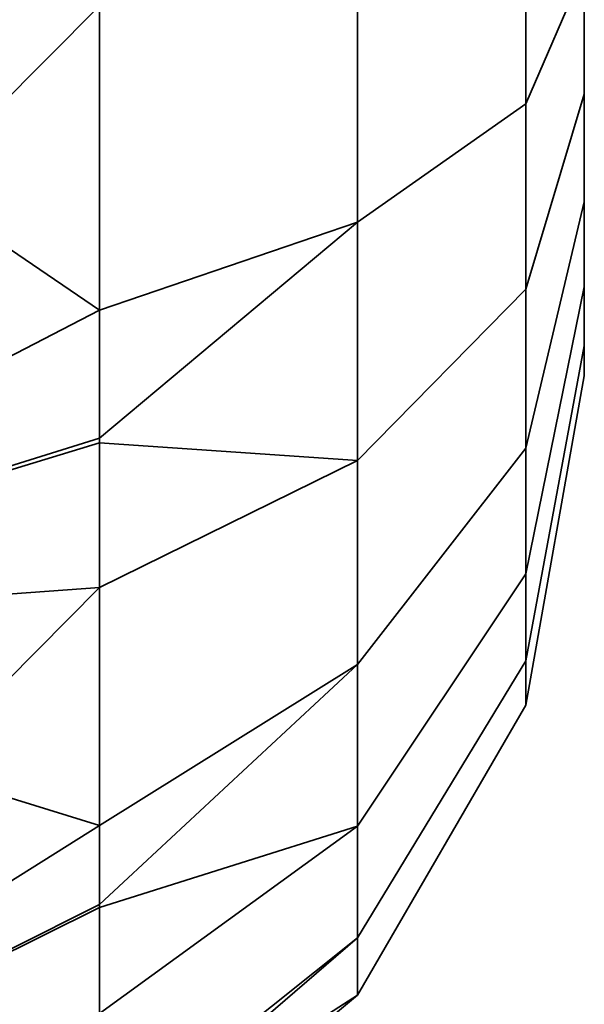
# Model space of a CAD drawing. Header units: millimetres. Extents: x -493 to 6693, y -115 to 145.
# Tile 349 of 656: x 1135.892 to 1136.3, y -5.551 to -4.84. Entities that reach past the tile are written whole.
import ezdxf

# ---------------------------------------------------------------- set-up
doc = ezdxf.new("R2010")
doc.units = ezdxf.units.MM
doc.layers.add('151', color=7, linetype='Continuous', true_color=0xffffff)

# ---------------------------------------------------------------- blocks, each defined once
blk = doc.blocks.new('UG_SURFACE_002')
at = {"layer": '151', "color": 252, "linetype": 'Continuous', "lineweight": 35}
for points in [[(2042.50002, -15, 2200.24991), (2042.50002, 135.00001, 2200.24991), (957.49998, 135.00001, 2200.24991), (957.49998, -15, 2200.24991)], [(1107.49996, -15, 2050.25005), (1107.49996, 135.00001, 2050.25005), (1892.50004, 135.00001, 2050.25005), (1892.50004, -15, 2050.25005)]]:
    blk.add_3dface(points, dxfattribs=at)
blk = doc.blocks.new('UG_SURFACE_112')
at = {"layer": '151', "color": 252, "linetype": 'Continuous', "lineweight": 35}
for points in [[(1136.13617, -4.6, 1174.80004), (1136.13617, -4.98638, 1174.88217), (1135.94997, -5.04994, 1174.73936), (1135.94997, -4.71187, 1174.6676)], [(1136.13617, -4.6, 991.80007), (1136.13617, -4.98638, 991.88221), (1135.94997, -5.04994, 991.73939), (1135.94997, -4.71187, 991.66757)], [(1136.25777, -4.6, 1175.01056), (1136.25777, -4.90075, 1175.07446), (1136.13617, -4.98638, 1174.88217), (1136.13617, -4.6, 1174.80004)], [(1136.25777, -4.6, 992.01059), (1136.25777, -4.90075, 992.07449), (1136.13617, -4.98638, 991.88221), (1136.13617, -4.6, 991.80007)], [(1136.29997, -4.6, 1175.25005), (1136.29997, -4.80337, 1175.29321), (1136.25777, -4.90075, 1175.07446), (1136.25777, -4.6, 1175.01056)], [(1136.29997, -4.6, 992.25003), (1136.29997, -4.80337, 992.29324), (1136.25777, -4.90075, 992.07449), (1136.25777, -4.6, 992.01059)], [(1136.29997, -4.70396, 1176.23913), (1136.29997, -4.89389, 1176.15449), (1136.29997, -5.03301, 1176), (1136.29997, -4.6, 1175.75002)], [(1136.29997, -5.03301, 1176), (1136.29997, -5.09726, 1175.80223), (1136.29997, -5.07553, 1175.59552), (1136.29997, -4.6, 1175.75002)], [(1136.29997, -5.07553, 1175.59552), (1136.29997, -4.97157, 1175.4154), (1136.29997, -4.80337, 1175.29321), (1136.29997, -4.6, 1175.75002)], [(1136.29997, -4.70396, 993.23905), (1136.29997, -4.89389, 993.15453), (1136.29997, -5.03301, 992.99997), (1136.29997, -4.6, 992.74999)], [(1136.29997, -5.03301, 992.99997), (1136.29997, -5.09726, 992.80226), (1136.29997, -5.07553, 992.59549), (1136.29997, -4.6, 992.74999)], [(1136.29997, -5.07553, 992.59549), (1136.29997, -4.97157, 992.41543), (1136.29997, -4.80337, 992.29324), (1136.29997, -4.6, 992.74999)], [(1136.29997, -4.89389, 1176.15449), (1136.29997, -4.70396, 1176.23913), (1136.25777, -4.75373, 1176.47326), (1136.25777, -5.03462, 1176.34821)], [(1136.29997, -4.89389, 993.15453), (1136.29997, -4.70396, 993.23905), (1136.25777, -4.75373, 993.47323), (1136.25777, -5.03462, 993.34818)], [(1135.49995, -4.74279, 1174.39151), (1135.94997, -4.71187, 1174.6676), (1135.94997, -5.04994, 1174.73936)], [(1135.49995, -4.74279, 991.39148), (1135.94997, -4.71187, 991.66757), (1135.94997, -5.04994, 991.73939)], [(1135.94997, -5.04994, 1174.73936), (1135.49995, -5.28301, 1174.56698), (1135.49995, -4.74279, 1174.39151)], [(1135.94997, -4.83, 1176.83208), (1135.49995, -4.74279, 1177.10853), (1135.49995, -5.28301, 1176.93305)], [(1135.94997, -5.04994, 991.73939), (1135.49995, -5.28301, 991.56702), (1135.49995, -4.74279, 991.39148)], [(1135.94997, -4.83, 993.83205), (1135.49995, -4.74279, 994.10856), (1135.49995, -5.28301, 993.93302)], [(1136.25777, -5.03462, 1176.34821), (1136.25777, -4.75373, 1176.47326), (1136.13617, -4.79751, 1176.67913), (1136.13617, -5.15837, 1176.51856)], [(1136.25777, -5.03462, 993.34818), (1136.25777, -4.75373, 993.47323), (1136.13617, -4.79751, 993.67917), (1136.13617, -5.15837, 993.51853)], [(1136.13617, -5.15837, 1176.51856), (1136.13617, -4.79751, 1176.67913), (1135.94997, -4.83, 1176.83208), (1135.94997, -5.14574, 1176.69141)], [(1136.13617, -5.15837, 993.51853), (1136.13617, -4.79751, 993.67917), (1135.94997, -4.83, 993.83205), (1135.94997, -5.14574, 993.69144)], [(1136.29997, -4.80337, 1175.29321), (1136.29997, -4.97157, 1175.4154), (1136.25777, -5.14949, 1175.25518), (1136.25777, -4.90075, 1175.07446)], [(1136.29997, -4.80337, 992.29324), (1136.29997, -4.97157, 992.41543), (1136.25777, -5.14949, 992.25521), (1136.25777, -4.90075, 992.07449)], [(1135.49995, -5.28301, 1176.93305), (1135.94997, -5.14574, 1176.69141), (1135.94997, -4.83, 1176.83208)], [(1135.49995, -5.28301, 993.93302), (1135.94997, -5.14574, 993.69144), (1135.94997, -4.83, 993.83205)], [(1136.29997, -5.03301, 1176), (1136.29997, -4.89389, 1176.15449), (1136.25777, -5.03462, 1176.34821), (1136.25777, -5.24035, 1176.11969)], [(1136.29997, -5.03301, 992.99997), (1136.29997, -4.89389, 993.15453), (1136.25777, -5.03462, 993.34818), (1136.25777, -5.24035, 993.11972)], [(1136.25777, -4.90075, 1175.07446), (1136.25777, -5.14949, 1175.25518), (1136.13617, -5.30595, 1175.11439), (1136.13617, -4.98638, 1174.88217)], [(1136.25777, -4.90075, 992.07449), (1136.25777, -5.14949, 992.25521), (1136.13617, -5.30595, 992.11437), (1136.13617, -4.98638, 991.88221)], [(1136.29997, -4.97157, 1175.4154), (1136.29997, -5.07553, 1175.59552), (1136.25777, -5.30322, 1175.52149), (1136.25777, -5.14949, 1175.25518)], [(1136.29997, -4.97157, 992.41543), (1136.29997, -5.07553, 992.59549), (1136.25777, -5.30322, 992.52152), (1136.25777, -5.14949, 992.25521)], [(1136.13617, -4.98638, 1174.88217), (1136.13617, -5.30595, 1175.11439), (1135.94997, -5.42208, 1175.00985), (1135.94997, -5.14246, 1174.80659)], [(1135.94997, -5.14246, 1174.80659), (1135.94997, -5.04994, 1174.73936), (1136.13617, -4.98638, 1174.88217)], [(1136.13617, -4.98638, 991.88221), (1136.13617, -5.30595, 992.11437), (1135.94997, -5.42208, 992.00982), (1135.94997, -5.14246, 991.80663)], [(1135.94997, -5.14246, 991.80663), (1135.94997, -5.04994, 991.73939), (1136.13617, -4.98638, 991.88221)], [(1136.25777, -5.24035, 1176.11969), (1136.25777, -5.03462, 1176.34821), (1136.13617, -5.15837, 1176.51856), (1136.13617, -5.42268, 1176.22495)], [(1136.25777, -5.24035, 993.11972), (1136.25777, -5.03462, 993.34818), (1136.13617, -5.15837, 993.51853), (1136.13617, -5.42268, 993.22498)], [(1136.29997, -5.09726, 1175.80223), (1136.29997, -5.03301, 1176), (1136.25777, -5.24035, 1176.11969), (1136.25777, -5.33536, 1175.82726)], [(1136.29997, -5.09726, 992.80226), (1136.29997, -5.03301, 992.99997), (1136.25777, -5.24035, 993.11972), (1136.25777, -5.33536, 992.8273)], [(1135.94997, -5.04994, 1174.73936), (1135.94997, -5.14246, 1174.80659), (1135.49995, -5.28301, 1174.56698)], [(1135.94997, -5.04994, 991.73939), (1135.94997, -5.14246, 991.80663), (1135.49995, -5.28301, 991.56702)], [(1136.29997, -5.07553, 1175.59552), (1136.29997, -5.09726, 1175.80223), (1136.25777, -5.33536, 1175.82726), (1136.25777, -5.30322, 1175.52149)], [(1136.29997, -5.07553, 992.59549), (1136.29997, -5.09726, 992.80226), (1136.25777, -5.33536, 992.8273), (1136.25777, -5.30322, 992.52152)], [(1135.49995, -5.28301, 1174.56698), (1135.94997, -5.14246, 1174.80659), (1135.94997, -5.42208, 1175.00985)], [(1135.49995, -5.28301, 991.56702), (1135.94997, -5.14246, 991.80663), (1135.94997, -5.42208, 992.00982)], [(1135.94997, -5.25022, 1176.64492), (1135.94997, -5.14574, 1176.69141), (1135.49995, -5.28301, 1176.93305)], [(1135.94997, -5.25022, 993.64495), (1135.94997, -5.14574, 993.69144), (1135.49995, -5.28301, 993.93302)], [(1135.94997, -5.14574, 1176.69141), (1135.94997, -5.25022, 1176.64492), (1136.13617, -5.15837, 1176.51856)], [(1135.94997, -5.14574, 993.69144), (1135.94997, -5.25022, 993.64495), (1136.13617, -5.15837, 993.51853)], [(1136.25777, -5.14949, 1175.25518), (1136.25777, -5.30322, 1175.52149), (1136.13617, -5.50346, 1175.4564), (1136.13617, -5.30595, 1175.11439)], [(1136.25777, -5.14949, 992.25521), (1136.25777, -5.30322, 992.52152), (1136.13617, -5.50346, 992.45644), (1136.13617, -5.30595, 992.11437)], [(1136.13617, -5.42268, 1176.22495), (1136.13617, -5.15837, 1176.51856), (1135.94997, -5.25022, 1176.64492), (1135.94997, -5.48149, 1176.38814)], [(1136.13617, -5.42268, 993.22498), (1136.13617, -5.15837, 993.51853), (1135.94997, -5.25022, 993.64495), (1135.94997, -5.48149, 993.38812)], [(1136.25777, -5.33536, 1175.82726), (1136.25777, -5.24035, 1176.11969), (1136.13617, -5.42268, 1176.22495), (1136.13617, -5.54475, 1175.84932)], [(1136.25777, -5.33536, 992.8273), (1136.25777, -5.24035, 993.11972), (1136.13617, -5.42268, 993.22498), (1136.13617, -5.54475, 992.84929)], [(1135.49995, -5.70514, 1176.55289), (1135.94997, -5.48149, 1176.38814), (1135.94997, -5.25022, 1176.64492)], [(1135.94997, -5.25022, 1176.64492), (1135.49995, -5.28301, 1176.93305), (1135.49995, -5.70514, 1176.55289)], [(1135.49995, -5.70514, 993.55292), (1135.94997, -5.48149, 993.38812), (1135.94997, -5.25022, 993.64495)], [(1135.94997, -5.25022, 993.64495), (1135.49995, -5.28301, 993.93302), (1135.49995, -5.70514, 993.55292)], [(1135.94997, -5.42208, 1175.00985), (1135.49995, -5.70514, 1174.94702), (1135.49995, -5.28301, 1174.56698)], [(1135.94997, -5.42208, 992.00982), (1135.49995, -5.70514, 991.94705), (1135.49995, -5.28301, 991.56702)], [(1136.13617, -5.30595, 1175.11439), (1136.13617, -5.50346, 1175.4564), (1135.94997, -5.65208, 1175.40812), (1135.94997, -5.47926, 1175.10879)], [(1135.94997, -5.47926, 1175.10879), (1135.94997, -5.42208, 1175.00985), (1136.13617, -5.30595, 1175.11439)], [(1136.13617, -5.30595, 992.11437), (1136.13617, -5.50346, 992.45644), (1135.94997, -5.65208, 992.40816), (1135.94997, -5.47926, 992.10882)], [(1135.94997, -5.47926, 992.10882), (1135.94997, -5.42208, 992.00982), (1136.13617, -5.30595, 992.11437)], [(1136.25777, -5.30322, 1175.52149), (1136.25777, -5.33536, 1175.82726), (1136.13617, -5.54475, 1175.84932), (1136.13617, -5.50346, 1175.4564)], [(1136.25777, -5.30322, 992.52152), (1136.25777, -5.33536, 992.8273), (1136.13617, -5.54475, 992.84929), (1136.13617, -5.50346, 992.45644)], [(1135.94997, -5.42208, 1175.00985), (1135.94997, -5.47926, 1175.10879), (1135.49995, -5.70514, 1174.94702)], [(1135.94997, -5.42208, 992.00982), (1135.94997, -5.47926, 992.10882), (1135.49995, -5.70514, 991.94705)], [(1136.13617, -5.54475, 1175.84932), (1136.13617, -5.42268, 1176.22495), (1135.94997, -5.55801, 1176.30315), (1135.94997, -5.66482, 1175.97437)], [(1135.94997, -5.48149, 1176.38814), (1135.94997, -5.55801, 1176.30315), (1136.13617, -5.42268, 1176.22495)], [(1136.13617, -5.54475, 992.84929), (1136.13617, -5.42268, 993.22498), (1135.94997, -5.55801, 993.30312), (1135.94997, -5.66482, 992.9744)], [(1135.94997, -5.48149, 993.38812), (1135.94997, -5.55801, 993.30312), (1136.13617, -5.42268, 993.22498)], [(1135.49995, -5.70514, 1174.94702), (1135.94997, -5.47926, 1175.10879), (1135.94997, -5.65208, 1175.40812)], [(1135.49995, -5.70514, 991.94705), (1135.94997, -5.47926, 992.10882), (1135.94997, -5.65208, 992.40816)], [(1135.94997, -5.55801, 1176.30315), (1135.94997, -5.48149, 1176.38814), (1135.49995, -5.70514, 1176.55289)], [(1135.94997, -5.55801, 993.30312), (1135.94997, -5.48149, 993.38812), (1135.49995, -5.70514, 993.55292)], [(1136.13617, -5.50346, 1175.4564), (1136.13617, -5.54475, 1175.84932), (1135.94997, -5.70016, 1175.86565), (1135.94997, -5.66403, 1175.52185)], [(1135.94997, -5.66403, 1175.52185), (1135.94997, -5.65208, 1175.40812), (1136.13617, -5.50346, 1175.4564)], [(1136.13617, -5.50346, 992.45644), (1136.13617, -5.54475, 992.84929), (1135.94997, -5.70016, 992.86562), (1135.94997, -5.66403, 992.52188)], [(1135.94997, -5.66403, 992.52188), (1135.94997, -5.65208, 992.40816), (1136.13617, -5.50346, 992.45644)], [(1135.94997, -5.66482, 1175.97437), (1135.94997, -5.70016, 1175.86565), (1136.13617, -5.54475, 1175.84932)], [(1135.94997, -5.66482, 992.9744), (1135.94997, -5.70016, 992.86562), (1136.13617, -5.54475, 992.84929)]]:
    blk.add_3dface(points, dxfattribs=at)
blk = doc.blocks.new('UG_SURFACE_113')
at = {"layer": '151', "color": 252, "linetype": 'Continuous', "lineweight": 35}
for points in [[(1136.13617, -4.6, 1174.80004), (1136.13617, -4.98638, 1174.88217), (1135.94997, -5.04994, 1174.73936), (1135.94997, -4.71187, 1174.6676)], [(1136.13617, -4.6, 991.80007), (1136.13617, -4.98638, 991.88221), (1135.94997, -5.04994, 991.73939), (1135.94997, -4.71187, 991.66757)], [(1136.25777, -4.6, 1175.01056), (1136.25777, -4.90075, 1175.07446), (1136.13617, -4.98638, 1174.88217), (1136.13617, -4.6, 1174.80004)], [(1136.25777, -4.6, 992.01059), (1136.25777, -4.90075, 992.07449), (1136.13617, -4.98638, 991.88221), (1136.13617, -4.6, 991.80007)], [(1136.29997, -4.6, 1175.25005), (1136.29997, -4.80337, 1175.29321), (1136.25777, -4.90075, 1175.07446), (1136.25777, -4.6, 1175.01056)], [(1136.29997, -4.6, 992.25003), (1136.29997, -4.80337, 992.29324), (1136.25777, -4.90075, 992.07449), (1136.25777, -4.6, 992.01059)], [(1136.29997, -4.70396, 1176.23913), (1136.29997, -4.89389, 1176.15449), (1136.29997, -5.03301, 1176), (1136.29997, -4.6, 1175.75002)], [(1136.29997, -5.03301, 1176), (1136.29997, -5.09726, 1175.80223), (1136.29997, -5.07553, 1175.59552), (1136.29997, -4.6, 1175.75002)], [(1136.29997, -5.07553, 1175.59552), (1136.29997, -4.97157, 1175.4154), (1136.29997, -4.80337, 1175.29321), (1136.29997, -4.6, 1175.75002)], [(1136.29997, -4.70396, 993.23905), (1136.29997, -4.89389, 993.15453), (1136.29997, -5.03301, 992.99997), (1136.29997, -4.6, 992.74999)], [(1136.29997, -5.03301, 992.99997), (1136.29997, -5.09726, 992.80226), (1136.29997, -5.07553, 992.59549), (1136.29997, -4.6, 992.74999)], [(1136.29997, -5.07553, 992.59549), (1136.29997, -4.97157, 992.41543), (1136.29997, -4.80337, 992.29324), (1136.29997, -4.6, 992.74999)], [(1136.29997, -4.89389, 1176.15449), (1136.29997, -4.70396, 1176.23913), (1136.25777, -4.75373, 1176.47326), (1136.25777, -5.03462, 1176.34821)], [(1136.29997, -4.89389, 993.15453), (1136.29997, -4.70396, 993.23905), (1136.25777, -4.75373, 993.47323), (1136.25777, -5.03462, 993.34818)], [(1135.49995, -4.74279, 1174.39151), (1135.94997, -4.71187, 1174.6676), (1135.94997, -5.04994, 1174.73936)], [(1135.49995, -4.74279, 991.39148), (1135.94997, -4.71187, 991.66757), (1135.94997, -5.04994, 991.73939)], [(1135.94997, -5.04994, 1174.73936), (1135.49995, -5.28301, 1174.56698), (1135.49995, -4.74279, 1174.39151)], [(1135.94997, -4.83, 1176.83208), (1135.49995, -4.74279, 1177.10853), (1135.49995, -5.28301, 1176.93305)], [(1135.94997, -5.04994, 991.73939), (1135.49995, -5.28301, 991.56702), (1135.49995, -4.74279, 991.39148)], [(1135.94997, -4.83, 993.83205), (1135.49995, -4.74279, 994.10856), (1135.49995, -5.28301, 993.93302)], [(1136.25777, -5.03462, 1176.34821), (1136.25777, -4.75373, 1176.47326), (1136.13617, -4.79751, 1176.67913), (1136.13617, -5.15837, 1176.51856)], [(1136.25777, -5.03462, 993.34818), (1136.25777, -4.75373, 993.47323), (1136.13617, -4.79751, 993.67917), (1136.13617, -5.15837, 993.51853)], [(1136.13617, -5.15837, 1176.51856), (1136.13617, -4.79751, 1176.67913), (1135.94997, -4.83, 1176.83208), (1135.94997, -5.14574, 1176.69141)], [(1136.13617, -5.15837, 993.51853), (1136.13617, -4.79751, 993.67917), (1135.94997, -4.83, 993.83205), (1135.94997, -5.14574, 993.69144)], [(1136.29997, -4.80337, 1175.29321), (1136.29997, -4.97157, 1175.4154), (1136.25777, -5.14949, 1175.25518), (1136.25777, -4.90075, 1175.07446)], [(1136.29997, -4.80337, 992.29324), (1136.29997, -4.97157, 992.41543), (1136.25777, -5.14949, 992.25521), (1136.25777, -4.90075, 992.07449)], [(1135.49995, -5.28301, 1176.93305), (1135.94997, -5.14574, 1176.69141), (1135.94997, -4.83, 1176.83208)], [(1135.49995, -5.28301, 993.93302), (1135.94997, -5.14574, 993.69144), (1135.94997, -4.83, 993.83205)], [(1136.29997, -5.03301, 1176), (1136.29997, -4.89389, 1176.15449), (1136.25777, -5.03462, 1176.34821), (1136.25777, -5.24035, 1176.11969)], [(1136.29997, -5.03301, 992.99997), (1136.29997, -4.89389, 993.15453), (1136.25777, -5.03462, 993.34818), (1136.25777, -5.24035, 993.11972)], [(1136.25777, -4.90075, 1175.07446), (1136.25777, -5.14949, 1175.25518), (1136.13617, -5.30595, 1175.11439), (1136.13617, -4.98638, 1174.88217)], [(1136.25777, -4.90075, 992.07449), (1136.25777, -5.14949, 992.25521), (1136.13617, -5.30595, 992.11437), (1136.13617, -4.98638, 991.88221)], [(1136.29997, -4.97157, 1175.4154), (1136.29997, -5.07553, 1175.59552), (1136.25777, -5.30322, 1175.52149), (1136.25777, -5.14949, 1175.25518)], [(1136.29997, -4.97157, 992.41543), (1136.29997, -5.07553, 992.59549), (1136.25777, -5.30322, 992.52152), (1136.25777, -5.14949, 992.25521)], [(1136.13617, -4.98638, 1174.88217), (1136.13617, -5.30595, 1175.11439), (1135.94997, -5.42208, 1175.00985), (1135.94997, -5.14246, 1174.80659)], [(1135.94997, -5.14246, 1174.80659), (1135.94997, -5.04994, 1174.73936), (1136.13617, -4.98638, 1174.88217)], [(1136.13617, -4.98638, 991.88221), (1136.13617, -5.30595, 992.11437), (1135.94997, -5.42208, 992.00982), (1135.94997, -5.14246, 991.80663)], [(1135.94997, -5.14246, 991.80663), (1135.94997, -5.04994, 991.73939), (1136.13617, -4.98638, 991.88221)], [(1136.25777, -5.24035, 1176.11969), (1136.25777, -5.03462, 1176.34821), (1136.13617, -5.15837, 1176.51856), (1136.13617, -5.42268, 1176.22495)], [(1136.25777, -5.24035, 993.11972), (1136.25777, -5.03462, 993.34818), (1136.13617, -5.15837, 993.51853), (1136.13617, -5.42268, 993.22498)], [(1136.29997, -5.09726, 1175.80223), (1136.29997, -5.03301, 1176), (1136.25777, -5.24035, 1176.11969), (1136.25777, -5.33536, 1175.82726)], [(1136.29997, -5.09726, 992.80226), (1136.29997, -5.03301, 992.99997), (1136.25777, -5.24035, 993.11972), (1136.25777, -5.33536, 992.8273)], [(1135.94997, -5.04994, 1174.73936), (1135.94997, -5.14246, 1174.80659), (1135.49995, -5.28301, 1174.56698)], [(1135.94997, -5.04994, 991.73939), (1135.94997, -5.14246, 991.80663), (1135.49995, -5.28301, 991.56702)], [(1136.29997, -5.07553, 1175.59552), (1136.29997, -5.09726, 1175.80223), (1136.25777, -5.33536, 1175.82726), (1136.25777, -5.30322, 1175.52149)], [(1136.29997, -5.07553, 992.59549), (1136.29997, -5.09726, 992.80226), (1136.25777, -5.33536, 992.8273), (1136.25777, -5.30322, 992.52152)], [(1135.49995, -5.28301, 1174.56698), (1135.94997, -5.14246, 1174.80659), (1135.94997, -5.42208, 1175.00985)], [(1135.49995, -5.28301, 991.56702), (1135.94997, -5.14246, 991.80663), (1135.94997, -5.42208, 992.00982)], [(1135.94997, -5.25022, 1176.64492), (1135.94997, -5.14574, 1176.69141), (1135.49995, -5.28301, 1176.93305)], [(1135.94997, -5.25022, 993.64495), (1135.94997, -5.14574, 993.69144), (1135.49995, -5.28301, 993.93302)], [(1135.94997, -5.14574, 1176.69141), (1135.94997, -5.25022, 1176.64492), (1136.13617, -5.15837, 1176.51856)], [(1135.94997, -5.14574, 993.69144), (1135.94997, -5.25022, 993.64495), (1136.13617, -5.15837, 993.51853)], [(1136.25777, -5.14949, 1175.25518), (1136.25777, -5.30322, 1175.52149), (1136.13617, -5.50346, 1175.4564), (1136.13617, -5.30595, 1175.11439)], [(1136.25777, -5.14949, 992.25521), (1136.25777, -5.30322, 992.52152), (1136.13617, -5.50346, 992.45644), (1136.13617, -5.30595, 992.11437)], [(1136.13617, -5.42268, 1176.22495), (1136.13617, -5.15837, 1176.51856), (1135.94997, -5.25022, 1176.64492), (1135.94997, -5.48149, 1176.38814)], [(1136.13617, -5.42268, 993.22498), (1136.13617, -5.15837, 993.51853), (1135.94997, -5.25022, 993.64495), (1135.94997, -5.48149, 993.38812)], [(1136.25777, -5.33536, 1175.82726), (1136.25777, -5.24035, 1176.11969), (1136.13617, -5.42268, 1176.22495), (1136.13617, -5.54475, 1175.84932)], [(1136.25777, -5.33536, 992.8273), (1136.25777, -5.24035, 993.11972), (1136.13617, -5.42268, 993.22498), (1136.13617, -5.54475, 992.84929)], [(1135.49995, -5.70514, 1176.55289), (1135.94997, -5.48149, 1176.38814), (1135.94997, -5.25022, 1176.64492)], [(1135.94997, -5.25022, 1176.64492), (1135.49995, -5.28301, 1176.93305), (1135.49995, -5.70514, 1176.55289)], [(1135.49995, -5.70514, 993.55292), (1135.94997, -5.48149, 993.38812), (1135.94997, -5.25022, 993.64495)], [(1135.94997, -5.25022, 993.64495), (1135.49995, -5.28301, 993.93302), (1135.49995, -5.70514, 993.55292)], [(1135.94997, -5.42208, 1175.00985), (1135.49995, -5.70514, 1174.94702), (1135.49995, -5.28301, 1174.56698)], [(1135.94997, -5.42208, 992.00982), (1135.49995, -5.70514, 991.94705), (1135.49995, -5.28301, 991.56702)], [(1136.13617, -5.30595, 1175.11439), (1136.13617, -5.50346, 1175.4564), (1135.94997, -5.65208, 1175.40812), (1135.94997, -5.47926, 1175.10879)], [(1135.94997, -5.47926, 1175.10879), (1135.94997, -5.42208, 1175.00985), (1136.13617, -5.30595, 1175.11439)], [(1136.13617, -5.30595, 992.11437), (1136.13617, -5.50346, 992.45644), (1135.94997, -5.65208, 992.40816), (1135.94997, -5.47926, 992.10882)], [(1135.94997, -5.47926, 992.10882), (1135.94997, -5.42208, 992.00982), (1136.13617, -5.30595, 992.11437)], [(1136.25777, -5.30322, 1175.52149), (1136.25777, -5.33536, 1175.82726), (1136.13617, -5.54475, 1175.84932), (1136.13617, -5.50346, 1175.4564)], [(1136.25777, -5.30322, 992.52152), (1136.25777, -5.33536, 992.8273), (1136.13617, -5.54475, 992.84929), (1136.13617, -5.50346, 992.45644)], [(1135.94997, -5.42208, 1175.00985), (1135.94997, -5.47926, 1175.10879), (1135.49995, -5.70514, 1174.94702)], [(1135.94997, -5.42208, 992.00982), (1135.94997, -5.47926, 992.10882), (1135.49995, -5.70514, 991.94705)], [(1136.13617, -5.54475, 1175.84932), (1136.13617, -5.42268, 1176.22495), (1135.94997, -5.55801, 1176.30315), (1135.94997, -5.66482, 1175.97437)], [(1135.94997, -5.48149, 1176.38814), (1135.94997, -5.55801, 1176.30315), (1136.13617, -5.42268, 1176.22495)], [(1136.13617, -5.54475, 992.84929), (1136.13617, -5.42268, 993.22498), (1135.94997, -5.55801, 993.30312), (1135.94997, -5.66482, 992.9744)], [(1135.94997, -5.48149, 993.38812), (1135.94997, -5.55801, 993.30312), (1136.13617, -5.42268, 993.22498)], [(1135.49995, -5.70514, 1174.94702), (1135.94997, -5.47926, 1175.10879), (1135.94997, -5.65208, 1175.40812)], [(1135.49995, -5.70514, 991.94705), (1135.94997, -5.47926, 992.10882), (1135.94997, -5.65208, 992.40816)], [(1135.94997, -5.55801, 1176.30315), (1135.94997, -5.48149, 1176.38814), (1135.49995, -5.70514, 1176.55289)], [(1135.94997, -5.55801, 993.30312), (1135.94997, -5.48149, 993.38812), (1135.49995, -5.70514, 993.55292)], [(1136.13617, -5.50346, 1175.4564), (1136.13617, -5.54475, 1175.84932), (1135.94997, -5.70016, 1175.86565), (1135.94997, -5.66403, 1175.52185)], [(1135.94997, -5.66403, 1175.52185), (1135.94997, -5.65208, 1175.40812), (1136.13617, -5.50346, 1175.4564)], [(1136.13617, -5.50346, 992.45644), (1136.13617, -5.54475, 992.84929), (1135.94997, -5.70016, 992.86562), (1135.94997, -5.66403, 992.52188)], [(1135.94997, -5.66403, 992.52188), (1135.94997, -5.65208, 992.40816), (1136.13617, -5.50346, 992.45644)], [(1135.94997, -5.66482, 1175.97437), (1135.94997, -5.70016, 1175.86565), (1136.13617, -5.54475, 1175.84932)], [(1135.94997, -5.66482, 992.9744), (1135.94997, -5.70016, 992.86562), (1136.13617, -5.54475, 992.84929)]]:
    blk.add_3dface(points, dxfattribs=at)
blk = doc.blocks.new('UG_SURFACE_114')
at = {"layer": '151', "color": 252, "linetype": 'Continuous', "lineweight": 35}
for points in [[(1136.13617, -4.6, 1174.80004), (1136.13617, -4.98638, 1174.88217), (1135.94997, -5.04994, 1174.73936), (1135.94997, -4.71187, 1174.6676)], [(1136.13617, -4.6, 991.80007), (1136.13617, -4.98638, 991.88221), (1135.94997, -5.04994, 991.73939), (1135.94997, -4.71187, 991.66757)], [(1136.25777, -4.6, 1175.01056), (1136.25777, -4.90075, 1175.07446), (1136.13617, -4.98638, 1174.88217), (1136.13617, -4.6, 1174.80004)], [(1136.25777, -4.6, 992.01059), (1136.25777, -4.90075, 992.07449), (1136.13617, -4.98638, 991.88221), (1136.13617, -4.6, 991.80007)], [(1136.29997, -4.6, 1175.25005), (1136.29997, -4.80337, 1175.29321), (1136.25777, -4.90075, 1175.07446), (1136.25777, -4.6, 1175.01056)], [(1136.29997, -4.6, 992.25003), (1136.29997, -4.80337, 992.29324), (1136.25777, -4.90075, 992.07449), (1136.25777, -4.6, 992.01059)], [(1136.29997, -4.70396, 1176.23913), (1136.29997, -4.89389, 1176.15449), (1136.29997, -5.03301, 1176), (1136.29997, -4.6, 1175.75002)], [(1136.29997, -5.03301, 1176), (1136.29997, -5.09726, 1175.80223), (1136.29997, -5.07553, 1175.59552), (1136.29997, -4.6, 1175.75002)], [(1136.29997, -5.07553, 1175.59552), (1136.29997, -4.97157, 1175.4154), (1136.29997, -4.80337, 1175.29321), (1136.29997, -4.6, 1175.75002)], [(1136.29997, -4.70396, 993.23905), (1136.29997, -4.89389, 993.15453), (1136.29997, -5.03301, 992.99997), (1136.29997, -4.6, 992.74999)], [(1136.29997, -5.03301, 992.99997), (1136.29997, -5.09726, 992.80226), (1136.29997, -5.07553, 992.59549), (1136.29997, -4.6, 992.74999)], [(1136.29997, -5.07553, 992.59549), (1136.29997, -4.97157, 992.41543), (1136.29997, -4.80337, 992.29324), (1136.29997, -4.6, 992.74999)], [(1136.29997, -4.89389, 1176.15449), (1136.29997, -4.70396, 1176.23913), (1136.25777, -4.75373, 1176.47326), (1136.25777, -5.03462, 1176.34821)], [(1136.29997, -4.89389, 993.15453), (1136.29997, -4.70396, 993.23905), (1136.25777, -4.75373, 993.47323), (1136.25777, -5.03462, 993.34818)], [(1135.49995, -4.74279, 1174.39151), (1135.94997, -4.71187, 1174.6676), (1135.94997, -5.04994, 1174.73936)], [(1135.49995, -4.74279, 991.39148), (1135.94997, -4.71187, 991.66757), (1135.94997, -5.04994, 991.73939)], [(1135.94997, -5.04994, 1174.73936), (1135.49995, -5.28301, 1174.56698), (1135.49995, -4.74279, 1174.39151)], [(1135.94997, -4.83, 1176.83208), (1135.49995, -4.74279, 1177.10853), (1135.49995, -5.28301, 1176.93305)], [(1135.94997, -5.04994, 991.73939), (1135.49995, -5.28301, 991.56702), (1135.49995, -4.74279, 991.39148)], [(1135.94997, -4.83, 993.83205), (1135.49995, -4.74279, 994.10856), (1135.49995, -5.28301, 993.93302)], [(1136.25777, -5.03462, 1176.34821), (1136.25777, -4.75373, 1176.47326), (1136.13617, -4.79751, 1176.67913), (1136.13617, -5.15837, 1176.51856)], [(1136.25777, -5.03462, 993.34818), (1136.25777, -4.75373, 993.47323), (1136.13617, -4.79751, 993.67917), (1136.13617, -5.15837, 993.51853)], [(1136.13617, -5.15837, 1176.51856), (1136.13617, -4.79751, 1176.67913), (1135.94997, -4.83, 1176.83208), (1135.94997, -5.14574, 1176.69141)], [(1136.13617, -5.15837, 993.51853), (1136.13617, -4.79751, 993.67917), (1135.94997, -4.83, 993.83205), (1135.94997, -5.14574, 993.69144)], [(1136.29997, -4.80337, 1175.29321), (1136.29997, -4.97157, 1175.4154), (1136.25777, -5.14949, 1175.25518), (1136.25777, -4.90075, 1175.07446)], [(1136.29997, -4.80337, 992.29324), (1136.29997, -4.97157, 992.41543), (1136.25777, -5.14949, 992.25521), (1136.25777, -4.90075, 992.07449)], [(1135.49995, -5.28301, 1176.93305), (1135.94997, -5.14574, 1176.69141), (1135.94997, -4.83, 1176.83208)], [(1135.49995, -5.28301, 993.93302), (1135.94997, -5.14574, 993.69144), (1135.94997, -4.83, 993.83205)], [(1136.29997, -5.03301, 1176), (1136.29997, -4.89389, 1176.15449), (1136.25777, -5.03462, 1176.34821), (1136.25777, -5.24035, 1176.11969)], [(1136.29997, -5.03301, 992.99997), (1136.29997, -4.89389, 993.15453), (1136.25777, -5.03462, 993.34818), (1136.25777, -5.24035, 993.11972)], [(1136.25777, -4.90075, 1175.07446), (1136.25777, -5.14949, 1175.25518), (1136.13617, -5.30595, 1175.11439), (1136.13617, -4.98638, 1174.88217)], [(1136.25777, -4.90075, 992.07449), (1136.25777, -5.14949, 992.25521), (1136.13617, -5.30595, 992.11437), (1136.13617, -4.98638, 991.88221)], [(1136.29997, -4.97157, 1175.4154), (1136.29997, -5.07553, 1175.59552), (1136.25777, -5.30322, 1175.52149), (1136.25777, -5.14949, 1175.25518)], [(1136.29997, -4.97157, 992.41543), (1136.29997, -5.07553, 992.59549), (1136.25777, -5.30322, 992.52152), (1136.25777, -5.14949, 992.25521)], [(1136.13617, -4.98638, 1174.88217), (1136.13617, -5.30595, 1175.11439), (1135.94997, -5.42208, 1175.00985), (1135.94997, -5.14246, 1174.80659)], [(1135.94997, -5.14246, 1174.80659), (1135.94997, -5.04994, 1174.73936), (1136.13617, -4.98638, 1174.88217)], [(1136.13617, -4.98638, 991.88221), (1136.13617, -5.30595, 992.11437), (1135.94997, -5.42208, 992.00982), (1135.94997, -5.14246, 991.80663)], [(1135.94997, -5.14246, 991.80663), (1135.94997, -5.04994, 991.73939), (1136.13617, -4.98638, 991.88221)], [(1136.25777, -5.24035, 1176.11969), (1136.25777, -5.03462, 1176.34821), (1136.13617, -5.15837, 1176.51856), (1136.13617, -5.42268, 1176.22495)], [(1136.25777, -5.24035, 993.11972), (1136.25777, -5.03462, 993.34818), (1136.13617, -5.15837, 993.51853), (1136.13617, -5.42268, 993.22498)], [(1136.29997, -5.09726, 1175.80223), (1136.29997, -5.03301, 1176), (1136.25777, -5.24035, 1176.11969), (1136.25777, -5.33536, 1175.82726)], [(1136.29997, -5.09726, 992.80226), (1136.29997, -5.03301, 992.99997), (1136.25777, -5.24035, 993.11972), (1136.25777, -5.33536, 992.8273)], [(1135.94997, -5.04994, 1174.73936), (1135.94997, -5.14246, 1174.80659), (1135.49995, -5.28301, 1174.56698)], [(1135.94997, -5.04994, 991.73939), (1135.94997, -5.14246, 991.80663), (1135.49995, -5.28301, 991.56702)], [(1136.29997, -5.07553, 1175.59552), (1136.29997, -5.09726, 1175.80223), (1136.25777, -5.33536, 1175.82726), (1136.25777, -5.30322, 1175.52149)], [(1136.29997, -5.07553, 992.59549), (1136.29997, -5.09726, 992.80226), (1136.25777, -5.33536, 992.8273), (1136.25777, -5.30322, 992.52152)], [(1135.49995, -5.28301, 1174.56698), (1135.94997, -5.14246, 1174.80659), (1135.94997, -5.42208, 1175.00985)], [(1135.49995, -5.28301, 991.56702), (1135.94997, -5.14246, 991.80663), (1135.94997, -5.42208, 992.00982)], [(1135.94997, -5.25022, 1176.64492), (1135.94997, -5.14574, 1176.69141), (1135.49995, -5.28301, 1176.93305)], [(1135.94997, -5.25022, 993.64495), (1135.94997, -5.14574, 993.69144), (1135.49995, -5.28301, 993.93302)], [(1135.94997, -5.14574, 1176.69141), (1135.94997, -5.25022, 1176.64492), (1136.13617, -5.15837, 1176.51856)], [(1135.94997, -5.14574, 993.69144), (1135.94997, -5.25022, 993.64495), (1136.13617, -5.15837, 993.51853)], [(1136.25777, -5.14949, 1175.25518), (1136.25777, -5.30322, 1175.52149), (1136.13617, -5.50346, 1175.4564), (1136.13617, -5.30595, 1175.11439)], [(1136.25777, -5.14949, 992.25521), (1136.25777, -5.30322, 992.52152), (1136.13617, -5.50346, 992.45644), (1136.13617, -5.30595, 992.11437)], [(1136.13617, -5.42268, 1176.22495), (1136.13617, -5.15837, 1176.51856), (1135.94997, -5.25022, 1176.64492), (1135.94997, -5.48149, 1176.38814)], [(1136.13617, -5.42268, 993.22498), (1136.13617, -5.15837, 993.51853), (1135.94997, -5.25022, 993.64495), (1135.94997, -5.48149, 993.38812)], [(1136.25777, -5.33536, 1175.82726), (1136.25777, -5.24035, 1176.11969), (1136.13617, -5.42268, 1176.22495), (1136.13617, -5.54475, 1175.84932)], [(1136.25777, -5.33536, 992.8273), (1136.25777, -5.24035, 993.11972), (1136.13617, -5.42268, 993.22498), (1136.13617, -5.54475, 992.84929)], [(1135.49995, -5.70514, 1176.55289), (1135.94997, -5.48149, 1176.38814), (1135.94997, -5.25022, 1176.64492)], [(1135.94997, -5.25022, 1176.64492), (1135.49995, -5.28301, 1176.93305), (1135.49995, -5.70514, 1176.55289)], [(1135.49995, -5.70514, 993.55292), (1135.94997, -5.48149, 993.38812), (1135.94997, -5.25022, 993.64495)], [(1135.94997, -5.25022, 993.64495), (1135.49995, -5.28301, 993.93302), (1135.49995, -5.70514, 993.55292)], [(1135.94997, -5.42208, 1175.00985), (1135.49995, -5.70514, 1174.94702), (1135.49995, -5.28301, 1174.56698)], [(1135.94997, -5.42208, 992.00982), (1135.49995, -5.70514, 991.94705), (1135.49995, -5.28301, 991.56702)], [(1136.13617, -5.30595, 1175.11439), (1136.13617, -5.50346, 1175.4564), (1135.94997, -5.65208, 1175.40812), (1135.94997, -5.47926, 1175.10879)], [(1135.94997, -5.47926, 1175.10879), (1135.94997, -5.42208, 1175.00985), (1136.13617, -5.30595, 1175.11439)], [(1136.13617, -5.30595, 992.11437), (1136.13617, -5.50346, 992.45644), (1135.94997, -5.65208, 992.40816), (1135.94997, -5.47926, 992.10882)], [(1135.94997, -5.47926, 992.10882), (1135.94997, -5.42208, 992.00982), (1136.13617, -5.30595, 992.11437)], [(1136.25777, -5.30322, 1175.52149), (1136.25777, -5.33536, 1175.82726), (1136.13617, -5.54475, 1175.84932), (1136.13617, -5.50346, 1175.4564)], [(1136.25777, -5.30322, 992.52152), (1136.25777, -5.33536, 992.8273), (1136.13617, -5.54475, 992.84929), (1136.13617, -5.50346, 992.45644)], [(1135.94997, -5.42208, 1175.00985), (1135.94997, -5.47926, 1175.10879), (1135.49995, -5.70514, 1174.94702)], [(1135.94997, -5.42208, 992.00982), (1135.94997, -5.47926, 992.10882), (1135.49995, -5.70514, 991.94705)], [(1136.13617, -5.54475, 1175.84932), (1136.13617, -5.42268, 1176.22495), (1135.94997, -5.55801, 1176.30315), (1135.94997, -5.66482, 1175.97437)], [(1135.94997, -5.48149, 1176.38814), (1135.94997, -5.55801, 1176.30315), (1136.13617, -5.42268, 1176.22495)], [(1136.13617, -5.54475, 992.84929), (1136.13617, -5.42268, 993.22498), (1135.94997, -5.55801, 993.30312), (1135.94997, -5.66482, 992.9744)], [(1135.94997, -5.48149, 993.38812), (1135.94997, -5.55801, 993.30312), (1136.13617, -5.42268, 993.22498)], [(1135.49995, -5.70514, 1174.94702), (1135.94997, -5.47926, 1175.10879), (1135.94997, -5.65208, 1175.40812)], [(1135.49995, -5.70514, 991.94705), (1135.94997, -5.47926, 992.10882), (1135.94997, -5.65208, 992.40816)], [(1135.94997, -5.55801, 1176.30315), (1135.94997, -5.48149, 1176.38814), (1135.49995, -5.70514, 1176.55289)], [(1135.94997, -5.55801, 993.30312), (1135.94997, -5.48149, 993.38812), (1135.49995, -5.70514, 993.55292)], [(1136.13617, -5.50346, 1175.4564), (1136.13617, -5.54475, 1175.84932), (1135.94997, -5.70016, 1175.86565), (1135.94997, -5.66403, 1175.52185)], [(1135.94997, -5.66403, 1175.52185), (1135.94997, -5.65208, 1175.40812), (1136.13617, -5.50346, 1175.4564)], [(1136.13617, -5.50346, 992.45644), (1136.13617, -5.54475, 992.84929), (1135.94997, -5.70016, 992.86562), (1135.94997, -5.66403, 992.52188)], [(1135.94997, -5.66403, 992.52188), (1135.94997, -5.65208, 992.40816), (1136.13617, -5.50346, 992.45644)], [(1135.94997, -5.66482, 1175.97437), (1135.94997, -5.70016, 1175.86565), (1136.13617, -5.54475, 1175.84932)], [(1135.94997, -5.66482, 992.9744), (1135.94997, -5.70016, 992.86562), (1136.13617, -5.54475, 992.84929)]]:
    blk.add_3dface(points, dxfattribs=at)
blk = doc.blocks.new('UG_SURFACE_115')
at = {"layer": '151', "color": 252, "linetype": 'Continuous', "lineweight": 35}
for points in [[(1135.49995, 12.92, 2021.74997), (1135.49995, -21.92, 2021.74997), (1136.99996, -21.92, 2020.25008), (1136.99996, 12.92, 2020.25008)], [(1136.99996, 12.92, -7.75), (1136.99996, -21.92, -7.75), (1135.49995, -21.92, -7.75), (1135.49995, 12.92, -7.75)]]:
    blk.add_3dface(points, dxfattribs=at)
blk = doc.blocks.new('UG_SURFACE_116')
at = {"layer": '151', "color": 252, "linetype": 'Continuous', "lineweight": 35}
for points in [[(1135.49995, 12.92, 2021.74997), (1135.49995, -21.92, 2021.74997), (1136.99996, -21.92, 2020.25008), (1136.99996, 12.92, 2020.25008)], [(1136.99996, 12.92, -7.75), (1136.99996, -21.92, -7.75), (1135.49995, -21.92, -7.75), (1135.49995, 12.92, -7.75)]]:
    blk.add_3dface(points, dxfattribs=at)
blk = doc.blocks.new('UG_SURFACE_118')
at = {"layer": '151', "color": 252, "linetype": 'Continuous', "lineweight": 35}
for points in [[(1135.49995, -21.92, 2021.74997), (1864.50005, -21.92, 2021.74997), (1864.50005, 12.92, 2021.74997), (1135.49995, 12.92, 2021.74997)], [(1136.99996, 12.92, 2020.25008), (1136.99996, -21.92, 2020.25008), (1135.49995, -21.92, 2021.74997), (1135.49995, 12.92, 2021.74997)]]:
    blk.add_3dface(points, dxfattribs=at)

msp = doc.modelspace()

# ---------------------------------------------------------------- linework, layer by layer
at = {"layer": '151', "color": 253, "linetype": 'Continuous', "lineweight": -3, "extrusion": (-1, 0, 0)}
msp.add_circle((4.6, 992.75, -1135.95), 1.10622, dxfattribs=at)
msp.add_circle((4.6, 992.75, -1135.95), 1.10622, dxfattribs=at)
msp.add_circle((4.6, 992.75, -1135.95), 1.10622, dxfattribs=at)
at = {"layer": '151', "color": 253, "linetype": 'Continuous', "lineweight": -3, "extrusion": (1, 0, 0)}
msp.add_circle((-4.6, 1175.75, 1135.95), 1.10622, dxfattribs=at)
msp.add_circle((-4.6, 1175.75, 1135.95), 1.10622, dxfattribs=at)
msp.add_circle((-4.6, 1175.75, 1135.95), 1.10622, dxfattribs=at)

# ---------------------------------------------------------------- block references
at = {"layer": '151', "color": 253, "linetype": 'Continuous', "lineweight": -3}
for name in ['UG_SURFACE_115', 'UG_SURFACE_116', 'UG_SURFACE_118', 'UG_SURFACE_002', 'UG_SURFACE_112', 'UG_SURFACE_113', 'UG_SURFACE_114']:
    msp.add_blockref(name, (0, 0), dxfattribs=at)

doc.saveas('drawing.dxf')
